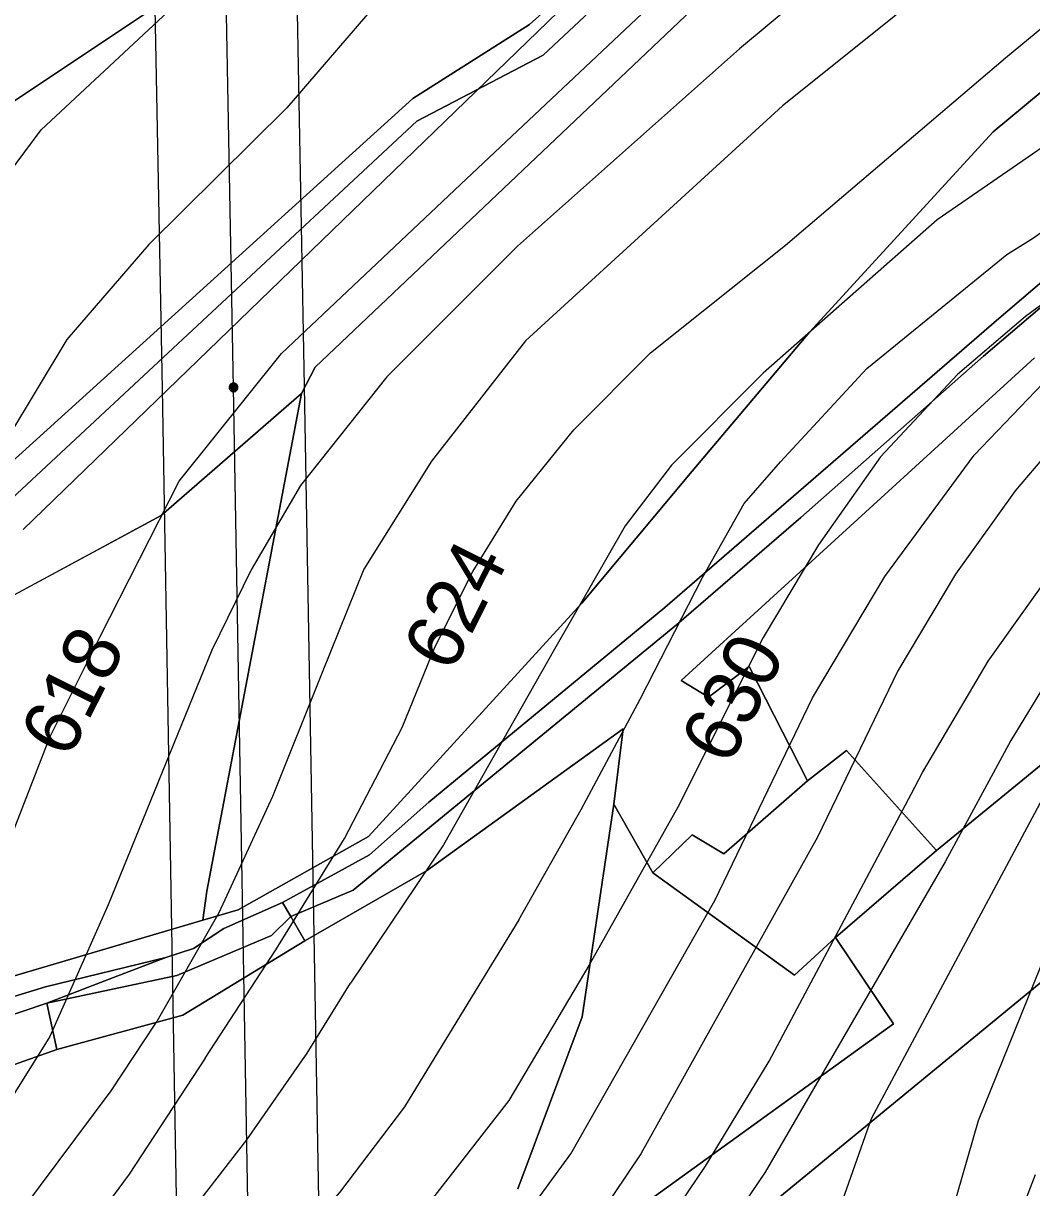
# Model space of a CAD drawing. Extents: x -709418 to -703832, y -1161719 to -1157826.
# Drawn here: x -706918.4 to -706776.5, y -1159980.3 to -1159816.4 of the extents above; entities that cross this region are included whole.
import ezdxf

# ---------------------------------------------------------------- set-up
doc = ezdxf.new("R2010")
doc.units = 0
for name, color, linetype in [('120_vrstevnice hlavní', 7, 'Continuous'), ('121_vrstevnice hlavní_popis', 7, 'Continuous'), ('122_vrstevnice základní', 7, 'Continuous'), ('201_orná půda_KN', 7, 'Continuous'), ('206_TTP_KN', 7, 'Continuous'), ('210_ostatní plocha_KN', 7, 'Continuous'), ('705_el VN nadzemní_E.ON', 7, 'Continuous'), ('735_OP sítí TI', 7, 'Continuous')]:
    doc.layers.add(name, color=color, linetype=linetype)

# ---------------------------------------------------------------- blocks, each defined once
blk = doc.blocks.new('Elektro - Implicitní$0$VN4601')
for points in [[(1.23, 0), (1.22, 0.13), (1.2, 0.26), (1.17, 0.38), (1.12, 0.5), (1.06, 0.61), (0.99, 0.72), (0.91, 0.82), (0.82, 0.91), (0.72, 0.99), (0.61, 1.06), (0.5, 1.12), (0.38, 1.17), (0.26, 1.2), (0.13, 1.22), (0, 1.23), (-0.13, 1.22), (-0.26, 1.2), (-0.38, 1.17), (-0.5, 1.12), (-0.61, 1.06), (-0.72, 0.99), (-0.82, 0.91), (-0.91, 0.82), (-0.99, 0.72), (-1.06, 0.61), (-1.12, 0.5), (-1.17, 0.38), (-1.2, 0.26), (-1.22, 0.13), (-1.23, 0), (-1.22, -0.13), (-1.2, -0.26), (-1.17, -0.38), (-1.12, -0.5), (-1.06, -0.61), (-0.99, -0.72), (-0.91, -0.82), (-0.82, -0.91), (-0.72, -0.99), (-0.61, -1.06), (-0.5, -1.12), (-0.38, -1.17), (-0.26, -1.2), (-0.13, -1.22), (0, -1.23), (0.13, -1.22), (0.26, -1.2), (0.38, -1.17), (0.5, -1.12), (0.61, -1.06), (0.72, -0.99), (0.82, -0.91), (0.91, -0.82), (0.99, -0.72), (1.06, -0.61), (1.12, -0.5), (1.17, -0.38), (1.2, -0.26), (1.22, -0.13), (1.23, 0)], [(0.92, 0), (0.92, 0.1), (0.9, 0.19), (0.88, 0.28), (0.84, 0.37), (0.8, 0.46), (0.75, 0.54), (0.68, 0.62), (0.62, 0.68), (0.54, 0.74), (0.46, 0.8), (0.37, 0.84), (0.28, 0.88), (0.19, 0.9), (0.1, 0.92), (0, 0.92), (-0.1, 0.92), (-0.19, 0.9), (-0.28, 0.88), (-0.37, 0.84), (-0.46, 0.8), (-0.54, 0.74), (-0.62, 0.68), (-0.68, 0.62), (-0.75, 0.54), (-0.8, 0.46), (-0.84, 0.37), (-0.88, 0.28), (-0.9, 0.19), (-0.92, 0.1), (-0.92, 0), (-0.92, -0.1), (-0.9, -0.19), (-0.88, -0.29), (-0.84, -0.38), (-0.8, -0.46), (-0.75, -0.54), (-0.68, -0.62), (-0.62, -0.69), (-0.54, -0.75), (-0.46, -0.8), (-0.37, -0.84), (-0.28, -0.88), (-0.19, -0.9), (-0.1, -0.92), (0, -0.92), (0.1, -0.92), (0.19, -0.9), (0.28, -0.88), (0.37, -0.84), (0.46, -0.8), (0.54, -0.75), (0.62, -0.69), (0.68, -0.62), (0.75, -0.54), (0.8, -0.46), (0.84, -0.38), (0.88, -0.29), (0.9, -0.19), (0.92, -0.1), (0.92, 0)], [(0.61, 0), (0.61, 0.06), (0.6, 0.13), (0.58, 0.19), (0.56, 0.25), (0.53, 0.31), (0.5, 0.36), (0.46, 0.41), (0.41, 0.46), (0.36, 0.5), (0.31, 0.53), (0.25, 0.56), (0.19, 0.58), (0.13, 0.6), (0.06, 0.61), (0, 0.61), (-0.06, 0.61), (-0.13, 0.6), (-0.19, 0.58), (-0.25, 0.56), (-0.31, 0.53), (-0.36, 0.5), (-0.41, 0.46), (-0.46, 0.41), (-0.5, 0.36), (-0.53, 0.31), (-0.56, 0.25), (-0.58, 0.19), (-0.6, 0.13), (-0.61, 0.06), (-0.61, 0), (-0.61, -0.07), (-0.6, -0.13), (-0.58, -0.19), (-0.56, -0.25), (-0.53, -0.31), (-0.5, -0.36), (-0.46, -0.41), (-0.41, -0.46), (-0.36, -0.5), (-0.31, -0.53), (-0.25, -0.56), (-0.19, -0.58), (-0.13, -0.6), (-0.06, -0.61), (0, -0.61), (0.06, -0.61), (0.13, -0.6), (0.19, -0.58), (0.25, -0.56), (0.31, -0.53), (0.36, -0.5), (0.41, -0.46), (0.46, -0.41), (0.5, -0.36), (0.53, -0.31), (0.56, -0.25), (0.58, -0.19), (0.6, -0.13), (0.61, -0.06), (0.61, 0)], [(0.31, 0), (0.31, 0.03), (0.3, 0.06), (0.29, 0.09), (0.28, 0.12), (0.27, 0.15), (0.25, 0.18), (0.23, 0.21), (0.21, 0.23), (0.18, 0.25), (0.15, 0.27), (0.12, 0.28), (0.09, 0.29), (0.06, 0.3), (0.03, 0.31), (0, 0.31), (-0.03, 0.31), (-0.06, 0.3), (-0.09, 0.29), (-0.12, 0.28), (-0.15, 0.27), (-0.18, 0.25), (-0.21, 0.23), (-0.23, 0.21), (-0.25, 0.18), (-0.27, 0.15), (-0.28, 0.12), (-0.29, 0.09), (-0.3, 0.06), (-0.31, 0.03), (-0.31, 0), (-0.31, -0.03), (-0.3, -0.06), (-0.29, -0.1), (-0.28, -0.13), (-0.27, -0.15), (-0.25, -0.18), (-0.23, -0.21), (-0.21, -0.23), (-0.18, -0.25), (-0.15, -0.27), (-0.12, -0.28), (-0.09, -0.29), (-0.06, -0.3), (-0.03, -0.31), (0, -0.31), (0.03, -0.31), (0.06, -0.3), (0.09, -0.29), (0.12, -0.28), (0.15, -0.27), (0.18, -0.25), (0.21, -0.23), (0.23, -0.21), (0.25, -0.18), (0.27, -0.15), (0.28, -0.13), (0.29, -0.1), (0.3, -0.06), (0.31, -0.03), (0.31, 0)]]:
    blk.add_lwpolyline(points)

msp = doc.modelspace()

# ---------------------------------------------------------------- linework, layer by layer
at = {"layer": '120_vrstevnice hlavní'}
for points in [[(-706753.27, -1159765.73), (-706777.93, -1159786.73), (-706799.82, -1159805.13), (-706817.65, -1159820.01), (-706848.89, -1159847.78), (-706867.26, -1159866.15), (-706879.41, -1159881.48), (-706886.35, -1159893.34), (-706891.85, -1159904.62), (-706906.45, -1159940.48), (-706914.64, -1159958.98), (-706920.42, -1159968.23), (-706927.19, -1159976.29)], [(-706754.24, -1159840.65), (-706777.42, -1159857.69), (-706786.98, -1159865.84), (-706797.79, -1159877.42), (-706806.52, -1159889.82), (-706814.32, -1159902.85), (-706826.3, -1159926.72), (-706838.7, -1159948.78), (-706850.08, -1159968), (-706864.28, -1159986.25)], [(-706774.69, -1159924.87), (-706799.13, -1159970.58), (-706804.34, -1159985.34), (-706807.38, -1160006.17), (-706811.86, -1160021.79), (-706817.5, -1160032.2), (-706820.69, -1160036.97), (-706828.79, -1160044.5), (-706835.15, -1160048.26), (-706848.17, -1160054.33), (-706857.43, -1160057.66), (-706865.96, -1160062), (-706869.29, -1160064.6), (-706871.89, -1160067.64), (-706876.37, -1160076.46), (-706880.13, -1160097.29), (-706881.29, -1160107.71), (-706881.87, -1160132.87), (-706881.15, -1160152.55), (-706878.98, -1160167.3), (-706874.93, -1160182.63), (-706869.43, -1160198.25), (-706863.93, -1160208.67), (-706855.11, -1160218.36)]]:
    msp.add_lwpolyline(points, dxfattribs=at)
at = {"layer": '122_vrstevnice základní'}
for points in [[(-706952.21, -1159904.95), (-706947.42, -1159896.51), (-706940.55, -1159881.92), (-706933.99, -1159865.49), (-706929.6, -1159854.58), (-706922.8, -1159840.69), (-706915.86, -1159831.43), (-706891.85, -1159809.01), (-706882.16, -1159798.74), (-706861.91, -1159773), (-706835.29, -1159741.32), (-706818.95, -1159719.77), (-706806.36, -1159700.68), (-706784.09, -1159660.47), (-706779.32, -1159648.89), (-706762.97, -1159614.18), (-706754.58, -1159600.29), (-706742.72, -1159583.95), (-706739.13, -1159579.22)], [(-706711.29, -1159582.62), (-706716.52, -1159590.02), (-706729.27, -1159617.65), (-706732.89, -1159629.22), (-706746.19, -1159652.36), (-706753.72, -1159663.36), (-706766.04, -1159678), (-706772.09, -1159683.75), (-706784.23, -1159696.48), (-706794.79, -1159709.21), (-706814.03, -1159741.03), (-706835.87, -1159772.28), (-706855.98, -1159798.89), (-706881.31, -1159828.32), (-706900.74, -1159847.56), (-706912.26, -1159860.91), (-706920.62, -1159874.81), (-706930.78, -1159890.2), (-706937.79, -1159902.61)], [(-706681.49, -1159586.27), (-706692.4, -1159595.86), (-706700.63, -1159606.08), (-706705.11, -1159613.6), (-706708.3, -1159620.54), (-706722.47, -1159643.25), (-706725.51, -1159649.33), (-706727.39, -1159651.64), (-706750.1, -1159688.24), (-706759.07, -1159700.82), (-706772.95, -1159722.08), (-706801.59, -1159771.7), (-706804.05, -1159776.9), (-706918.39, -1159887.65)], [(-706660.95, -1159588.78), (-706676.91, -1159603.19), (-706687.32, -1159613.74), (-706694.12, -1159622.42), (-706699.76, -1159630.81), (-706708.3, -1159647.59), (-706720.59, -1159678.69), (-706732.31, -1159705.02), (-706739.83, -1159719.19), (-706748.51, -1159733.94), (-706757.19, -1159745.23), (-706856.87, -1159839.1), (-706882.04, -1159862.88)], [(-706892.81, -1159962.06), (-706882.86, -1159946.78), (-706873.18, -1159931.12), (-706865.1, -1159915.53), (-706860.46, -1159904.12), (-706855.16, -1159893.55), (-706849.04, -1159883.65), (-706840.93, -1159873.62), (-706830.14, -1159862.79), (-706811.17, -1159847.63), (-706780.22, -1159821.28), (-706758.68, -1159803.4), (-706742.7, -1159790.44), (-706728.56, -1159778.47), (-706712.34, -1159760.5), (-706701.57, -1159744.25), (-706688.46, -1159725.96), (-706675.77, -1159704.54), (-706662.08, -1159682.75), (-706646.22, -1159659.65)], [(-706650.66, -1159692.43), (-706660.45, -1159706.17), (-706665.61, -1159714.65), (-706676.19, -1159731.72), (-706691.34, -1159755.31), (-706705.07, -1159773.41), (-706716.39, -1159786.43), (-706730.17, -1159799.55), (-706770.72, -1159830.91), (-706789.82, -1159844.1), (-706814.32, -1159865.65), (-706827.19, -1159878.59), (-706833.7, -1159887.12), (-706843.68, -1159904.48), (-706859.29, -1159932.03), (-706872.34, -1159951.47)], [(-706721.94, -1159748.41), (-706730.6, -1159760.82), (-706742.26, -1159771.6), (-706754.76, -1159782.56), (-706811.57, -1159828.03), (-706847.73, -1159861.09), (-706860.96, -1159878.05), (-706870.48, -1159893.22), (-706876.33, -1159907.78), (-706883.32, -1159925.2), (-706890.86, -1159941.57), (-706899.72, -1159957.09)], [(-706901.94, -1160034.93), (-706878.5, -1160015.52), (-706849.61, -1159986.78), (-706841.37, -1159975.5), (-706821.11, -1159939.85), (-706807.38, -1159911.34), (-706797.19, -1159894.26), (-706784.64, -1159877.2), (-706766.31, -1159858.07), (-706742.37, -1159838.77), (-706703.06, -1159810.72), (-706686.98, -1159797.26), (-706669.15, -1159780.66)], [(-706661.99, -1159786.17), (-706683.4, -1159804.81), (-706723.19, -1159832.42), (-706744.52, -1159849.25), (-706769.77, -1159871.5), (-706778.88, -1159882.2), (-706787.27, -1159893.92), (-706795.37, -1159907.52), (-706806.65, -1159930.95), (-706831.53, -1159975.5), (-706839.2, -1159986.93), (-706849.9, -1159999.37), (-706851.78, -1160002.55), (-706882.16, -1160027.72)], [(-706836.28, -1160005.21), (-706833.85, -1159994.16), (-706822.42, -1159977.24), (-706813.45, -1159962.48), (-706793.49, -1159924.87), (-706791.9, -1159921.84), (-706782.65, -1159906.17), (-706771.22, -1159890.16), (-706757.47, -1159872.95), (-706745.33, -1159860.51), (-706733.18, -1159849.8), (-706722.04, -1159841.12), (-706703.81, -1159828.83), (-706688.1, -1159817.93), (-706675.8, -1159808.84), (-706663.54, -1159798.55)], [(-706848.67, -1159942.59), (-706839.9, -1159927.05), (-706831.63, -1159911.52), (-706822.83, -1159894.4), (-706816.99, -1159883.99), (-706811.86, -1159878.15), (-706799.71, -1159864.99), (-706780.04, -1159848.94), (-706776.28, -1159846.62), (-706725.76, -1159810.42)], [(-706664.92, -1159809.65), (-706676.56, -1159818.59), (-706701.5, -1159837.65), (-706715.38, -1159846.91), (-706730.72, -1159858.77), (-706745.33, -1159872.95), (-706758.2, -1159886.98), (-706770.35, -1159902.31), (-706779.46, -1159917.35), (-706788.72, -1159934.42), (-706814.03, -1159978.1), (-706818.08, -1159984.03), (-706819.82, -1159995.6)], [(-706940.69, -1159973.06), (-706933.74, -1159963.66), (-706926.75, -1159951.43), (-706921.2, -1159933.78), (-706914.65, -1159916.88), (-706907.63, -1159902.82), (-706896.46, -1159880.86), (-706882.04, -1159862.88)], [(-706848.67, -1159942.59), (-706855.83, -1159954.29), (-706864.75, -1159968.89), (-706873.9, -1159980.95), (-706886.33, -1159995.04), (-706902.24, -1160010.83), (-706914.42, -1160024.39), (-706927.87, -1160046.09), (-706936.26, -1160072.12), (-706941.46, -1160093.82), (-706948.84, -1160119.85), (-706952.89, -1160137.21), (-706956.22, -1160158.62), (-706956.65, -1160170.77), (-706955.21, -1160186.97), (-706952.46, -1160199.12), (-706951.01, -1160203.17), (-706943.2, -1160219.37)], [(-706773.68, -1159945.12), (-706784.09, -1159970.87), (-706788.57, -1159986.49)], [(-706959.11, -1160221.4), (-706962, -1160213.58), (-706965.33, -1160200.57), (-706967.64, -1160184.95), (-706968.37, -1160169.32), (-706966.92, -1160156.31), (-706960.99, -1160127.67), (-706950.72, -1160088.61), (-706948.26, -1160075.59), (-706943.92, -1160059.97), (-706940.88, -1160051.87), (-706932.49, -1160034.52), (-706927.43, -1160025.84), (-706886.93, -1159973.54), (-706878.46, -1159961.35), (-706872.34, -1159951.47)], [(-706984.57, -1160228.63), (-706989.34, -1160211.27), (-706990.79, -1160198.54), (-706991.22, -1160182.92), (-706990.64, -1160175.11), (-706988.33, -1160162.09), (-706976.9, -1160112.62), (-706976.03, -1160104.81), (-706972.71, -1160089.19), (-706966.78, -1160068.36), (-706961.14, -1160052.45), (-706949.13, -1160026.42), (-706941.92, -1160013.46), (-706933.62, -1160002.09), (-706923.47, -1159989.92), (-706906, -1159966.65), (-706899.72, -1159957.09)], [(-706892.81, -1159962.06), (-706903.5, -1159978.38), (-706915.53, -1159994.68), (-706923.46, -1160003.38), (-706931.74, -1160013.58), (-706937.41, -1160022.08), (-706948.12, -1160047.53), (-706960.85, -1160084.27), (-706969.52, -1160125.93), (-706971.69, -1160136.34), (-706977.48, -1160176.27), (-706978.2, -1160185.81), (-706976.9, -1160202.88), (-706975.17, -1160213.3), (-706969.81, -1160230.65)], [(-706780.47, -1159989.97), (-706775.99, -1159978.39)]]:
    msp.add_lwpolyline(points, dxfattribs=at)
at = {"layer": '201_orná půda_KN'}
for p, q in [((-706828.75, -1159800.1), (-706847.16, -1159816.58)), ((-706943.1, -1159842.98), (-706884.94, -1159804.2)), ((-706847.16, -1159816.58), (-706863.57, -1159827)), ((-706863.57, -1159827), (-706924.87, -1159882.52))]:
    msp.add_line(p, q, dxfattribs=at)
at = {"layer": '206_TTP_KN'}
for p, q in [((-706781.97, -1159831.71), (-706739.51, -1159796.39)), ((-706739.51, -1159796.39), (-706781.97, -1159831.71)), ((-706877.31, -1159864.82), (-706817.94, -1159808.45)), ((-706807.8, -1159859.9), (-706781.97, -1159831.71)), ((-706781.97, -1159831.71), (-706807.8, -1159859.9)), ((-706764.08, -1159843.37), (-706781.49, -1159858.25)), ((-706781.49, -1159858.25), (-706828.16, -1159898.64)), ((-706824.29, -1159879.45), (-706807.8, -1159859.9)), ((-706807.8, -1159859.9), (-706824.29, -1159879.45)), ((-706825.85, -1159908.91), (-706776.13, -1159863.51)), ((-706879.24, -1159868.53), (-706877.31, -1159864.82)), ((-706899, -1159885.66), (-706879.24, -1159868.53)), ((-706879.24, -1159868.53), (-706892.55, -1159938.53)), ((-706892.55, -1159938.53), (-706879.24, -1159868.53)), ((-706839.84, -1159898), (-706824.29, -1159879.45)), ((-706824.29, -1159879.45), (-706839.84, -1159898)), ((-706932.18, -1159903.57), (-706899, -1159885.66)), ((-706869.82, -1159930.83), (-706839.84, -1159898)), ((-706839.84, -1159898), (-706869.82, -1159930.83)), ((-706828.16, -1159898.64), (-706861.34, -1159926)), ((-706816.3, -1159906.94), (-706821.99, -1159911.24)), ((-706808.09, -1159923), (-706816.3, -1159906.94)), ((-706821.99, -1159911.24), (-706825.85, -1159908.91)), ((-706861.66, -1159935.7), (-706834.02, -1159915.72)), ((-706834.02, -1159915.72), (-706835.33, -1159926.31)), ((-706771.06, -1159917.35), (-706789.94, -1159932.8)), ((-706802.58, -1159918.74), (-706808.09, -1159923)), ((-706789.94, -1159932.8), (-706802.58, -1159918.74)), ((-706861.34, -1159926), (-706869.69, -1159933.43)), ((-706835.33, -1159926.31), (-706839.78, -1159956.24)), ((-706839.78, -1159956.24), (-706835.33, -1159926.31)), ((-706835.33, -1159926.31), (-706829.84, -1159935.98)), ((-706888.15, -1159941.18), (-706869.82, -1159930.83)), ((-706869.82, -1159930.83), (-706888.15, -1159941.18)), ((-706869.69, -1159933.43), (-706881.9, -1159940.14)), ((-706878.76, -1159945.51), (-706861.66, -1159935.7)), ((-706829.84, -1159935.98), (-706809.92, -1159950.35)), ((-706892.55, -1159938.53), (-706893.15, -1159942.6)), ((-706893.15, -1159942.6), (-706892.55, -1159938.53)), ((-706881.9, -1159940.14), (-706890.16, -1159943.8)), ((-706893.15, -1159942.6), (-706888.15, -1159941.18)), ((-706888.15, -1159941.18), (-706893.15, -1159942.6)), ((-706893.15, -1159942.6), (-706966.04, -1159964.23)), ((-706966.04, -1159964.23), (-706893.15, -1159942.6)), ((-706890.16, -1159943.8), (-706894.46, -1159946.61)), ((-706809.92, -1159950.35), (-706804.16, -1159945.08)), ((-706804.16, -1159945.08), (-706795.97, -1159957.2)), ((-706894.46, -1159946.61), (-706898.33, -1159947.85)), ((-706895.96, -1159955.99), (-706878.76, -1159945.51)), ((-706898.33, -1159947.85), (-706915.24, -1159952.01)), ((-706915.24, -1159952.01), (-706965.71, -1159967.23)), ((-706913.68, -1159960.8), (-706895.96, -1159955.99)), ((-706839.78, -1159956.24), (-706848.84, -1159980.43)), ((-706848.84, -1159980.43), (-706839.78, -1159956.24)), ((-706795.97, -1159957.2), (-706837.07, -1159986.88)), ((-706963.1, -1159978.33), (-706913.68, -1159960.8))]:
    msp.add_line(p, q, dxfattribs=at)
at = {"layer": '210_ostatní plocha_KN'}
for p, q in [((-706821.36, -1159798.53), (-706845.27, -1159820.93)), ((-706845.27, -1159820.93), (-706821.36, -1159798.53)), ((-706847.16, -1159816.58), (-706828.75, -1159800.1)), ((-706884.94, -1159804.2), (-706943.1, -1159842.98)), ((-706817.94, -1159808.45), (-706877.31, -1159864.82)), ((-706863.57, -1159827), (-706847.16, -1159816.58)), ((-706845.27, -1159820.93), (-706863.04, -1159830.21)), ((-706863.04, -1159830.21), (-706845.27, -1159820.93)), ((-706924.87, -1159882.52), (-706863.57, -1159827)), ((-706863.04, -1159830.21), (-706923.38, -1159886.43)), ((-706923.38, -1159886.43), (-706863.04, -1159830.21)), ((-706783.33, -1159863.26), (-706757.28, -1159841.07)), ((-706757.28, -1159841.07), (-706783.33, -1159863.26)), ((-706781.49, -1159858.25), (-706764.08, -1159843.37)), ((-706828.16, -1159898.64), (-706781.49, -1159858.25)), ((-706776.13, -1159863.51), (-706825.85, -1159908.91)), ((-706809.01, -1159885.95), (-706783.33, -1159863.26)), ((-706783.33, -1159863.26), (-706809.01, -1159885.95)), ((-706877.31, -1159864.82), (-706879.24, -1159868.53)), ((-706879.24, -1159868.53), (-706899, -1159885.66)), ((-706899, -1159885.66), (-706932.18, -1159903.57)), ((-706826.5, -1159901.08), (-706809.01, -1159885.95)), ((-706809.01, -1159885.95), (-706826.5, -1159901.08)), ((-706861.34, -1159926), (-706828.16, -1159898.64)), ((-706857.31, -1159926.36), (-706826.5, -1159901.08)), ((-706826.5, -1159901.08), (-706857.31, -1159926.36)), ((-706821.99, -1159911.24), (-706816.3, -1159906.94)), ((-706816.3, -1159906.94), (-706808.09, -1159923)), ((-706825.85, -1159908.91), (-706821.99, -1159911.24)), ((-706834.02, -1159915.72), (-706861.66, -1159935.7)), ((-706835.33, -1159926.31), (-706834.02, -1159915.72)), ((-706789.94, -1159932.8), (-706771.06, -1159917.35)), ((-706808.09, -1159923), (-706802.58, -1159918.74)), ((-706802.58, -1159918.74), (-706789.94, -1159932.8)), ((-706808.09, -1159923), (-706819.83, -1159933.27)), ((-706819.83, -1159933.27), (-706808.09, -1159923)), ((-706871.96, -1159938.39), (-706857.31, -1159926.36)), ((-706857.31, -1159926.36), (-706871.96, -1159938.39)), ((-706869.69, -1159933.43), (-706861.34, -1159926)), ((-706829.84, -1159935.98), (-706835.33, -1159926.31)), ((-706824.32, -1159930.63), (-706829.84, -1159935.98)), ((-706829.84, -1159935.98), (-706824.32, -1159930.63)), ((-706819.83, -1159933.27), (-706824.32, -1159930.63)), ((-706824.32, -1159930.63), (-706819.83, -1159933.27)), ((-706881.9, -1159940.14), (-706869.69, -1159933.43)), ((-706804.16, -1159945.08), (-706789.94, -1159932.8)), ((-706789.94, -1159932.8), (-706804.16, -1159945.08)), ((-706861.66, -1159935.7), (-706878.76, -1159945.51)), ((-706809.92, -1159950.35), (-706829.84, -1159935.98)), ((-706880.75, -1159942.11), (-706871.96, -1159938.39)), ((-706871.96, -1159938.39), (-706880.75, -1159942.11)), ((-706890.16, -1159943.8), (-706881.9, -1159940.14)), ((-706881.9, -1159940.14), (-706880.75, -1159942.11)), ((-706880.75, -1159942.11), (-706881.9, -1159940.14)), ((-706880.75, -1159942.11), (-706883.49, -1159944.76)), ((-706883.49, -1159944.76), (-706880.75, -1159942.11)), ((-706880.75, -1159942.11), (-706878.76, -1159945.51)), ((-706878.76, -1159945.51), (-706880.75, -1159942.11)), ((-706894.46, -1159946.61), (-706890.16, -1159943.8)), ((-706883.49, -1159944.76), (-706896.8, -1159950.42)), ((-706896.8, -1159950.42), (-706883.49, -1159944.76)), ((-706767.6, -1159945.07), (-706846.53, -1160009.92)), ((-706846.53, -1160009.92), (-706767.6, -1159945.07)), ((-706804.16, -1159945.08), (-706809.92, -1159950.35)), ((-706795.97, -1159957.2), (-706804.16, -1159945.08)), ((-706898.33, -1159947.85), (-706894.46, -1159946.61)), ((-706878.76, -1159945.51), (-706895.96, -1159955.99)), ((-706915.24, -1159952.01), (-706898.33, -1159947.85)), ((-706898.33, -1159947.85), (-706905.67, -1159950.67)), ((-706905.67, -1159950.67), (-706898.33, -1159947.85)), ((-706896.8, -1159950.42), (-706915.05, -1159954.28)), ((-706915.05, -1159954.28), (-706896.8, -1159950.42)), ((-706905.67, -1159950.67), (-706915.05, -1159954.28)), ((-706915.05, -1159954.28), (-706905.67, -1159950.67)), ((-706965.71, -1159967.23), (-706915.24, -1159952.01)), ((-706915.05, -1159954.28), (-706965.03, -1159971.09)), ((-706965.03, -1159971.09), (-706915.05, -1159954.28)), ((-706915.05, -1159954.28), (-706913.68, -1159960.8)), ((-706913.68, -1159960.8), (-706915.05, -1159954.28)), ((-706895.96, -1159955.99), (-706913.68, -1159960.8)), ((-706837.07, -1159986.88), (-706795.97, -1159957.2)), ((-706913.68, -1159960.8), (-706963.1, -1159978.33))]:
    msp.add_line(p, q, dxfattribs=at)
at = {"layer": '705_el VN nadzemní_E.ON'}
msp.add_lwpolyline([(-706880.73, -1160218.11), (-706883.24, -1160121.67), (-706885.97, -1160030.15), (-706888.81, -1159867.66), (-706890.66, -1159770.11), (-706893.19, -1159670.63), (-706895.78, -1159542.24), (-706897.96, -1159421.41), (-706883.28, -1159376.25), (-706867.82, -1159329.09), (-706796.05, -1159208.33), (-706732.4, -1159102.13), (-706682.71, -1159018.58)], dxfattribs=at)
at = {"layer": '735_OP sítí TI'}
for points in [[(-706890.9, -1160211.71), (-706893.24, -1160121.95), (-706895.97, -1160030.39), (-706898.81, -1159867.84), (-706900.66, -1159770.33), (-706903.19, -1159670.86), (-706905.78, -1159542.43), (-706907.99, -1159419.91), (-706892.79, -1159373.15), (-706876.98, -1159324.93), (-706804.64, -1159203.21), (-706740.99, -1159097), (-706691.31, -1159013.46)], [(-706870.8, -1160215.44), (-706873.24, -1160121.39), (-706875.97, -1160029.91), (-706878.81, -1159867.48), (-706880.66, -1159769.89), (-706883.19, -1159670.4), (-706885.78, -1159542.05), (-706887.93, -1159422.91), (-706873.77, -1159379.35), (-706858.66, -1159333.25), (-706787.46, -1159213.45), (-706723.81, -1159107.26), (-706674.12, -1159023.69)]]:
    msp.add_lwpolyline(points, dxfattribs=at)

# ---------------------------------------------------------------- block references
at = {"layer": '705_el VN nadzemní_E.ON', "xscale": 0.4999999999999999, "yscale": 0.49999999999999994, "rotation": -89.14143610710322}
msp.add_blockref('Elektro - Implicitní$0$VN4601', (-706888.81, -1159867.66), dxfattribs=at)

# ---------------------------------------------------------------- texts
at = {"layer": '121_vrstevnice hlavní_popis'}
for s, rotation, p in [('624', 63.2588, (-706858.13, -1159908.02)), ('618', 63.1834, (-706911.98, -1159920.12)), ('630', 63.5851, (-706819.05, -1159921.09))]:
    msp.add_text(s, height=8, rotation=rotation, dxfattribs=at).set_placement(p)

doc.saveas('drawing.dxf')
